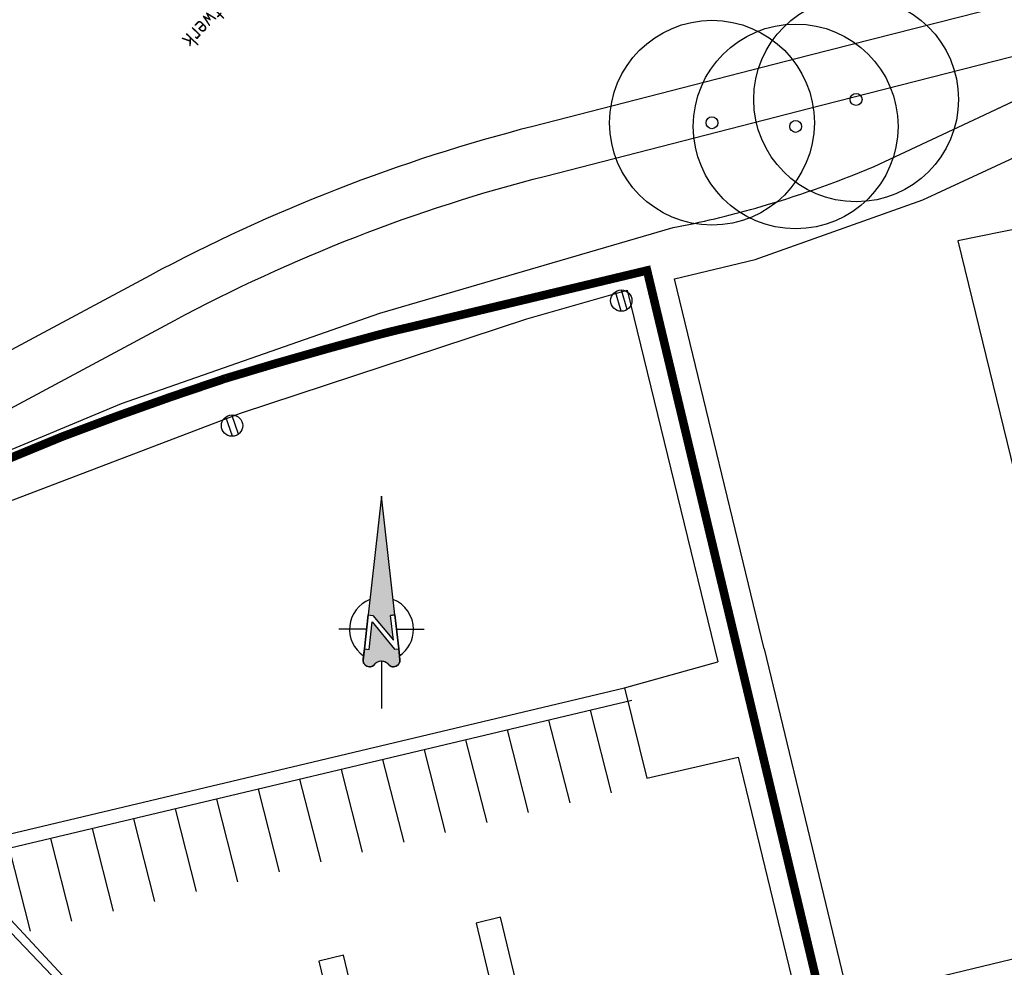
# Model space of a CAD drawing. Header units: millimetres. Extents: x 96940 to 101272, y 432237 to 434659.
# Tile 363 of 398: x 97362 to 97420, y 433617 to 433672. Entities that reach past the tile are written whole.
import ezdxf
from ezdxf.enums import TextEntityAlignment as Align

# ---------------------------------------------------------------- set-up
doc = ezdxf.new("R2010")
doc.units = ezdxf.units.MM
doc.linetypes.add('DASHED', pattern=[19.05, 12.7, -6.35])
for name, color, linetype in [('_R+B WARMTE2-5', 211, 'DASHED'), ('Ondergrond_Nieuw_IP', 8, 'Continuous'), ('R_A_COORDINAAT', 7, 'Continuous'), ('R_BN_T_N_HOOGTELIJN', 7, 'Continuous'), ('R_BN_T_N_Opsluitband', 1, 'Continuous')]:
    doc.layers.add(name, color=color, linetype=linetype)
doc.styles.add('ISO', font='iso.shx')

# ---------------------------------------------------------------- blocks, each defined once
blk = doc.blocks.new('N_PIJL')
at = {"layer": 'R_A_COORDINAAT'}
for points in [[(0, 7.803), (-0.783, 0.846), (-0.506, 0.815), (0.697, -0.634), (0.533, 0.818), (0.783, 0.846)], [(-0.549, 0.434), (-0.73, -1.176), (-1.007, -1.145), (-1.052, -1.552), (-1.073, -1.742), (-1.079, -1.794), (-1.08, -1.835), (-1.075, -1.895), (-1.064, -1.932), (-1.048, -1.976), (-1.03, -2.009), (-1.001, -2.05), (-0.975, -2.082), (-0.936, -2.116), (-0.9, -2.14), (-0.854, -2.164), (-0.793, -2.187), (-0.732, -2.196), (-0.65, -2.194), (-0.58, -2.177), (-0.518, -2.145), (-0.477, -2.122), (-0.454, -2.083), (-0.415, -2.044), (-0.384, -2.014), (-0.332, -1.975), (-0.275, -1.938), (-0.196, -1.906), (-0.14, -1.889), (-0.049, -1.876), (0.001, -1.875), (0.07, -1.88), (0.129, -1.89), (0.196, -1.912), (0.256, -1.94), (0.301, -1.963), (0.339, -1.99), (0.367, -2.012), (0.41, -2.051), (0.444, -2.089), (0.474, -2.115), (0.509, -2.14), (0.55, -2.163), (0.592, -2.179), (0.632, -2.19), (0.681, -2.195), (0.744, -2.194), (0.789, -2.188), (0.854, -2.164), (0.92, -2.13), (0.968, -2.093), (0.998, -2.059), (1.021, -2.023), (1.04, -1.991), (1.054, -1.954), (1.065, -1.928), (1.073, -1.891), (1.077, -1.853), (1.079, -1.815), (1.078, -1.78), (1.052, -1.552), (1.007, -1.145), (0.758, -1.173)]]:
    blk.add_hatch(color=256, dxfattribs=at).paths.add_polyline_path(points)
for p, q in [((0, 7.803), (-0.783, 0.846)), ((0.783, 0.846), (0, 7.803)), ((-0.783, 0.846), (-1.007, -1.145)), ((-1.007, -1.145), (-0.783, 0.846)), ((-0.783, 0.846), (-0.506, 0.815)), ((-0.783, 0.846), (-0.506, 0.815)), ((-0.506, 0.815), (0.697, -0.634)), ((-0.506, 0.815), (0.697, -0.634)), ((0.783, 0.846), (0.533, 0.818)), ((0.533, 0.818), (0.783, 0.846)), ((0.697, -0.634), (0.533, 0.818)), ((0.697, -0.634), (0.533, 0.818)), ((1.007, -1.145), (0.783, 0.846)), ((0.783, 0.846), (1.007, -1.145)), ((-0.878, 0), (-2.5, 0)), ((-0.73, -1.176), (-0.549, 0.434)), ((-0.73, -1.176), (-0.549, 0.434)), ((-0.549, 0.434), (0.758, -1.173)), ((-0.549, 0.434), (0.758, -1.173)), ((0.878, 0), (2.5, 0)), ((-1.007, -1.145), (-1.078, -1.78)), ((-1.052, -1.552), (-1.007, -1.145)), ((-1.007, -1.145), (-0.73, -1.176)), ((-1.007, -1.145), (-0.73, -1.176)), ((0.758, -1.173), (1.007, -1.145)), ((0.758, -1.173), (1.007, -1.145)), ((1.078, -1.78), (1.007, -1.145)), ((1.007, -1.145), (1.052, -1.552)), ((-1.073, -1.742), (-1.052, -1.552)), ((1.052, -1.552), (1.078, -1.78)), ((-1.08, -1.835), (-1.079, -1.794)), ((-1.075, -1.895), (-1.08, -1.835)), ((-1.079, -1.794), (-1.073, -1.742)), ((-1.064, -1.932), (-1.075, -1.895)), ((-1.048, -1.976), (-1.064, -1.932)), ((-1.03, -2.009), (-1.048, -1.976)), ((-1.001, -2.05), (-1.03, -2.009)), ((-0.975, -2.082), (-1.001, -2.05)), ((-0.936, -2.116), (-0.975, -2.082)), ((-0.9, -2.14), (-0.936, -2.116)), ((-0.854, -2.164), (-0.9, -2.14)), ((-0.793, -2.187), (-0.854, -2.164)), ((-0.732, -2.196), (-0.793, -2.187)), ((-0.65, -2.194), (-0.732, -2.196)), ((-0.58, -2.177), (-0.65, -2.194)), ((-0.518, -2.145), (-0.58, -2.177)), ((-0.477, -2.122), (-0.518, -2.145)), ((-0.454, -2.083), (-0.477, -2.122)), ((-0.415, -2.044), (-0.454, -2.083)), ((-0.384, -2.014), (-0.415, -2.044)), ((-0.332, -1.975), (-0.384, -2.014)), ((-0.275, -1.938), (-0.332, -1.975)), ((-0.196, -1.906), (-0.275, -1.938)), ((-0.14, -1.889), (-0.196, -1.906)), ((-0.049, -1.876), (-0.14, -1.889)), ((0.001, -1.875), (-0.049, -1.876)), ((0, -1.875), (0, -4.649)), ((0.07, -1.88), (0.001, -1.875)), ((0.129, -1.89), (0.07, -1.88)), ((0.196, -1.912), (0.129, -1.89)), ((0.256, -1.94), (0.196, -1.912)), ((0.301, -1.963), (0.256, -1.94)), ((0.339, -1.99), (0.301, -1.963)), ((0.367, -2.012), (0.339, -1.99)), ((0.41, -2.051), (0.367, -2.012)), ((0.444, -2.089), (0.41, -2.051)), ((0.474, -2.115), (0.444, -2.089)), ((0.509, -2.14), (0.474, -2.115)), ((0.55, -2.163), (0.509, -2.14)), ((0.592, -2.179), (0.55, -2.163)), ((0.632, -2.19), (0.592, -2.179)), ((0.681, -2.195), (0.632, -2.19)), ((0.744, -2.194), (0.681, -2.195)), ((0.789, -2.188), (0.744, -2.194)), ((0.854, -2.164), (0.789, -2.188)), ((0.92, -2.13), (0.854, -2.164)), ((0.968, -2.093), (0.92, -2.13)), ((0.998, -2.059), (0.968, -2.093)), ((1.021, -2.023), (0.998, -2.059)), ((1.04, -1.991), (1.021, -2.023)), ((1.054, -1.954), (1.04, -1.991)), ((1.065, -1.928), (1.054, -1.954)), ((1.073, -1.891), (1.065, -1.928)), ((1.077, -1.853), (1.073, -1.891)), ((1.079, -1.815), (1.077, -1.853)), ((1.078, -1.78), (1.079, -1.815))]:
    blk.add_line(p, q, dxfattribs=at)
for centre, radius, start, end in [((0, 0), 1.875, 111.3084, 235.85403), ((0, 0), 1.875, 0, 68.6916), ((0, 0), 1.875, 304.14597, 0), ((-0.705, -1.822), 0.375, 173.58121, 270), ((-0.705, -1.822), 0.375, 270, 306.95226), ((-0.006, -2.454), 0.579, 38.60375, 144.95255), ((0.705, -1.822), 0.375, 226.25814, 270), ((0.705, -1.822), 0.375, 270, 6.41879)]:
    blk.add_arc(centre, radius, start, end, dxfattribs=at)
blk = doc.blocks.new('BOOM')
at = {"color": 0}
blk.add_circle((0, 0), 0.35, dxfattribs=at)
blk = doc.blocks.new('B_LM-PAALTOP')
at = {"layer": 'Ondergrond_Nieuw_IP'}
for p, q in [((-0.596, 0.187), (0.596, 0.187)), ((-0.596, -0.188), (0.596, -0.188))]:
    blk.add_line(p, q, dxfattribs=at)
blk.add_circle((0, 0), 0.625, dxfattribs=at)

msp = doc.modelspace()

# ---------------------------------------------------------------- linework, layer by layer
at = {"layer": '_R+B WARMTE2-5', "ltscale": 0.01, "const_width": 0.5, "flags": 128}
for points in [[(97364.8158, 433647.96444, -0.01209768), (97374.38904, 433651.37758, -0.0086077), (97383.15341, 433653.88171, -0.00997159), (97385.14163, 433654.37068), (97399.08707, 433657.69968), (97404.71543, 433634.12206)], [(97316.93817, 433635.04729), (97330.48839, 433629.01596), (97341.54078, 433636.34561, -0.02192868), (97353.06196, 433642.72741, -0.02142397), (97364.8158, 433647.96444, -0.9318722)]]:
    msp.add_lwpolyline(points, format="xyb", dxfattribs=at)
msp.add_lwpolyline([(97404.71543, 433634.12206), (97410.34378, 433610.54443), (97484.19527, 433628.17396)], dxfattribs=at)
at = {"layer": 'Ondergrond_Nieuw_IP'}
for p, q in [((97418.856, 433666.827), (97422.56, 433668.56)), ((97412.39, 433663.8), (97418.856, 433666.827)), ((97398.20083, 433632.50712), (97339.81904, 433618.63106)), ((97397.00454, 433627.0835), (97395.76824, 433631.92898)), ((97394.57196, 433626.50534), (97393.33566, 433631.35084)), ((97392.13939, 433625.92717), (97390.90308, 433630.7727)), ((97389.70681, 433625.349), (97388.4705, 433630.19456)), ((97387.27424, 433624.77084), (97386.03792, 433629.61642)), ((97384.84166, 433624.19267), (97383.60534, 433629.03828)), ((97382.40909, 433623.61451), (97381.17276, 433628.46014)), ((97379.97652, 433623.03634), (97378.74018, 433627.882)), ((97377.54394, 433622.45817), (97376.30759, 433627.30386)), ((97375.11137, 433621.88001), (97373.87501, 433626.72572)), ((97372.67879, 433621.30184), (97371.44243, 433626.14758)), ((97370.24622, 433620.72367), (97369.00985, 433625.56944)), ((97367.81364, 433620.14551), (97366.57727, 433624.9913)), ((97365.38107, 433619.56734), (97364.14469, 433624.41316)), ((97362.94849, 433618.98917), (97361.71211, 433623.83502))]:
    msp.add_line(p, q, dxfattribs=at)
at = {"layer": 'Ondergrond_Nieuw_IP', "flags": 128}
msp.add_lwpolyline([(97445.13021, 433733.113, 0.09168737), (97446.51842, 433729.75144), (97450.85, 433723.06, -0.22476749), (97453.89661, 433705.78248, -0.16111152), (97437.81249, 433681.61034), (97433.48805, 433678.59913), (97425.55, 433674.985), (97422.27, 433673.8), (97408.56997, 433670.28999), (97392.38321, 433666.14287, 0.06035223), (97369.9696, 433657.41417), (97335.17102, 433638.76685, 0.15239871), (97322.6473, 433626.01571, -0.1670134), (97321.24198, 433624.66416), (97315.21427, 433621.86373)], format="xyb", dxfattribs=at)
at = {"layer": 'Ondergrond_Nieuw_IP'}
for points in [[(97412.39, 433663.8), (97418.856, 433666.827), (97422.56, 433668.56), (97436.93, 433676.55), (97439.968, 433678.906), (97442.345, 433680.75), (97444.37, 433682.32)], [(97332.585, 433633.313), (97340.33, 433637.58), (97351.75, 433643.01), (97368.29, 433649.91), (97383.42, 433655.2), (97400.62, 433660.21)], [(97332.585, 433633.313), (97340.33, 433637.58), (97351.75, 433643.01), (97368.29, 433649.91), (97383.42, 433655.2), (97400.62, 433660.21)], [(97327.93, 433623.21), (97330.73, 433628.12), (97333.63, 433630.68), (97348.31, 433638.29), (97361.27, 433644), (97375.25, 433649.33), (97392.04, 433654.86), (97397.92, 433656.55), (97403.23, 433634.77)], [(97327.93, 433623.21), (97330.73, 433628.12), (97333.63, 433630.68), (97348.31, 433638.29), (97361.27, 433644), (97375.25, 433649.33), (97392.04, 433654.86), (97397.92, 433656.55), (97403.23, 433634.77)], [(97405.944, 433635.534), (97410.9, 433615.04), (97466.29, 433628.4)], [(97397.77, 433633.24), (97403.23, 433634.77)], [(97338.64505, 433619.18805), (97397.77, 433633.24)], [(97397.77, 433633.24), (97399.08, 433627.94), (97404.42, 433629.18), (97408.17, 433613.71), (97403.77, 433612.69)], [(97393.077, 433609.098), (97390.503, 433619.792), (97389.064, 433619.446), (97391.638, 433608.751), (97393.077, 433609.098)], [(97383.86, 433606.88), (97381.286, 433617.575), (97379.848, 433617.228), (97382.421, 433606.534), (97383.86, 433606.88)]]:
    msp.add_lwpolyline(points, dxfattribs=at)
at = {"layer": 'Ondergrond_Nieuw_IP', "flags": 128}
for points in [[(97405.944, 433635.534), (97400.7, 433657.22), (97405.42, 433658.34), (97415.25, 433661.84), (97420.35, 433664.2), (97436.39, 433672.8), (97441.72, 433676.48), (97443.16, 433677.13), (97444.84, 433676.5), (97449.41, 433673.16)], [(97405.944, 433635.534), (97400.7, 433657.22), (97405.42, 433658.34), (97415.25, 433661.84), (97420.35, 433664.2), (97436.39, 433672.8), (97441.72, 433676.48), (97443.16, 433677.13), (97444.84, 433676.5), (97449.41, 433673.16)], [(97457.13, 433667.52), (97417.31, 433659.44), (97427.181, 433618.967)]]:
    msp.add_lwpolyline(points, dxfattribs=at)
at = {"layer": 'Ondergrond_Nieuw_IP', "linetype": 'Continuous'}
msp.add_lwpolyline([(97325.71822, 433649.16667, 0.10203655), (97307.31122, 433618.85822, 0.6652682), (97311.40108, 433615.13021), (97322.58685, 433620.32703, 0.19500003), (97324.12462, 433621.97538, -0.18024715), (97336.58799, 433636.12257), (97371.38658, 433654.7699, -0.06035223), (97393.12778, 433663.23674), (97409.31456, 433667.38386), (97423.15399, 433670.92959)], format="xyb", dxfattribs=at)
at = {"layer": 'Ondergrond_Nieuw_IP'}
for centre in [(97411.338, 433667.724), (97402.892, 433666.361), (97407.797, 433666.142)]:
    msp.add_circle(centre, 6, dxfattribs=at)
for centre, radius, start, end in [((97389.46859, 433717.82279), 58.68435, 285.8119896, 292.9910935), ((97389.46859, 433717.82279), 58.68435, 285.8119896, 292.9910935), ((97389.56667, 433717.52518), 58.37128, 280.9155851, 285.7989674), ((97389.56667, 433717.52518), 58.37128, 280.9155851, 285.7989674)]:
    msp.add_arc(centre, radius, start, end, dxfattribs=at)
at = {"layer": 'R_BN_T_N_HOOGTELIJN'}
for p, q in [((97390.01596, 433589.42678), (97328.58146, 433655.20224)), ((97410.76581, 433567.76013), (97327.76643, 433654.42674))]:
    msp.add_line(p, q, dxfattribs=at)

# ---------------------------------------------------------------- block references
at = {"layer": '_R+B WARMTE2-5', "ltscale": 0.01}
msp.add_blockref('N_PIJL', (97383.52398, 433636.67129), dxfattribs=at)
at = {"layer": 'Ondergrond_Nieuw_IP'}
for p in [(97411.338, 433667.724), (97402.892, 433666.361), (97407.797, 433666.142)]:
    msp.add_blockref('BOOM', p, dxfattribs=at)
for p, rotation in [((97397.57746, 433655.93174), 106.2397359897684), ((97374.7658, 433648.61029), 109.271489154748)]:
    msp.add_blockref('B_LM-PAALTOP', p, dxfattribs=dict(at, rotation=rotation))

# ---------------------------------------------------------------- texts
at = {"layer": 'R_BN_T_N_Opsluitband', "color": 7, "linetype": 'Continuous', "ltscale": 0.05, "style": 'ISO', "width": 0.9}
msp.add_text('Opsluitbanden rondom straatwerk ', height=1, rotation=226.1235757, dxfattribs=at).set_placement((97383.84803, 433683.12065), align=Align.MIDDLE_LEFT)

doc.saveas('drawing.dxf')
